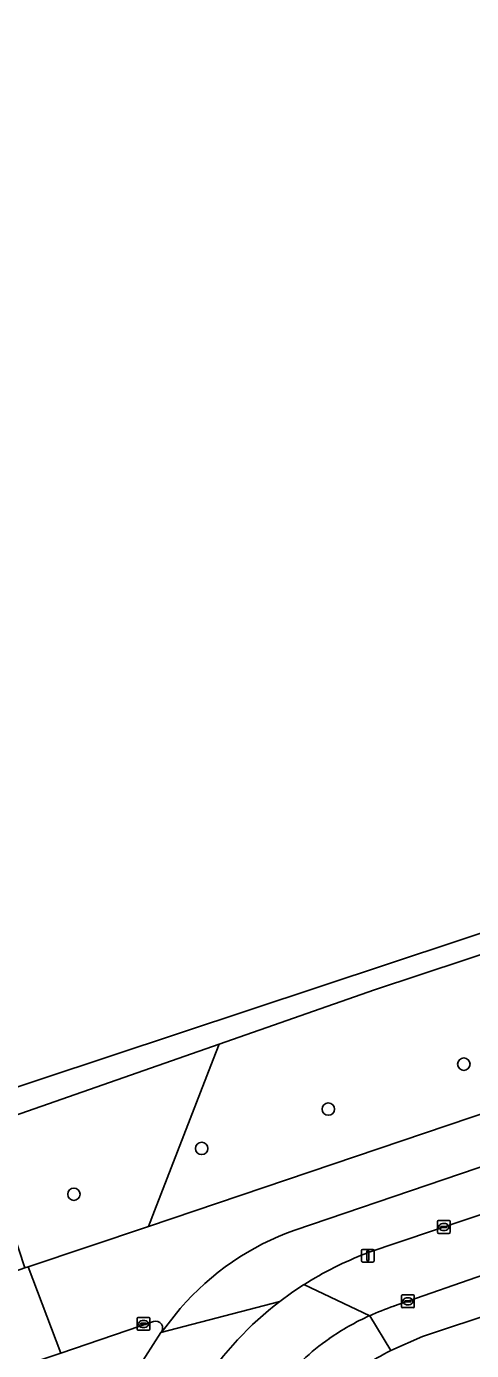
# Model space of a CAD drawing. Extents: x 162082 to 163401, y 388089 to 388636.
# Drawn here: x 162218.4 to 162253.5, y 388502.7 to 388607 of the extents above; entities that cross this region are included whole.
import ezdxf

# ---------------------------------------------------------------- set-up
doc = ezdxf.new("R2010")
doc.units = 0
for name, color, linetype in [('IMGEO_Berm_groen', 7, 'Continuous'), ('IMGEO_Boom', 7, 'Continuous'), ('IMGEO_Fietspad_gesloten', 7, 'Continuous'), ('IMGEO_Kolk', 7, 'Continuous'), ('IMGEO_Lichtmast', 7, 'Continuous'), ('IMGEO_Rijbaan_regionaal_gesloten', 7, 'Continuous'), ('IMGEO_Verkeerseiland_gesloten', 7, 'Continuous'), ('IMGEO_Voetpad_open', 7, 'Continuous')]:
    doc.layers.add(name, color=color, linetype=linetype)

msp = doc.modelspace()

# ---------------------------------------------------------------- linework, layer by layer
at = {"layer": 'IMGEO_Berm_groen'}
for points in [[(162384.42, 388577), (162260.36, 388535.93), (162245.81, 388531.12), (162233.58, 388526.84), (162233.11, 388525.62), (162228.48, 388513.7), (162228.01, 388512.48), (162264.3, 388524.73), (162292.9, 388534.37), (162305.45, 388538.22), (162332.69, 388546.97)], [(162357.09, 388542.9), (162402.48, 388558.05), (162401.54, 388560.83), (162393.99, 388558.33), (162393.43, 388559.99), (162385.39, 388557.43), (162355.22, 388547.35), (162313.32, 388533.35), (162266.79, 388517.65), (162245.17, 388510.36)], [(162247.33, 388506.18), (162270.42, 388514.23), (162302.96, 388524.83), (162357.09, 388542.9)], [(162245.44, 388505.44), (162240.24, 388507.89), (162239.28, 388507.24), (162238.35, 388506.56)], [(162240.24, 388507.89), (162245.44, 388505.44)]]:
    msp.add_lwpolyline(points, dxfattribs=at)
msp.add_lwpolyline([(162233.11, 388525.62), (162233.58, 388526.84), (162214.7, 388520.24), (162214.63, 388520.22), (162218.26, 388509.2), (162218.53, 388509.29), (162228.01, 388512.48), (162228.48, 388513.7)], close=True, dxfattribs=at)
for centre, radius, start, end in [((162254.56, 388485.46), 26.6, 110.6567, 122.5478), ((162254.55, 388485.45), 26.61, 127.4988, 146.85), ((162253.85, 388486.8), 20.45, 108.5861, 114.2718), ((162253.66, 388487.26), 19.96, 114.3281, 124.843), ((162253.66, 388487.26), 19.95, 124.8452, 140.3302)]:
    msp.add_arc(centre, radius, start, end, dxfattribs=at)
at = {"layer": 'IMGEO_Boom'}
for centre in [(162252.86, 388525.26), (162242.18, 388521.72), (162232.2, 388518.62), (162222.13, 388515.01)]:
    msp.add_circle(centre, 0.489, dxfattribs=at)
at = {"layer": 'IMGEO_Fietspad_gesloten'}
for points in [[(162492.77, 388587.94), (162492.2, 388587.65), (162489.47, 388586.72), (162488.6, 388586.42), (162488.51, 388586.68), (162456.34, 388575.9), (162456.45, 388575.59), (162435.49, 388568.8), (162417.3, 388562.99), (162403.89, 388558.52), (162404.01, 388558.16), (162402.6, 388557.68), (162402.48, 388558.05), (162357.09, 388542.9), (162302.96, 388524.83), (162270.42, 388514.23), (162247.33, 388506.18)], [(162245.44, 388505.44), (162247.11, 388502.7), (162249.6, 388503.79), (162358.35, 388539.89), (162407.33, 388556.15)], [(162247.11, 388502.7), (162245.44, 388505.44)]]:
    msp.add_lwpolyline(points, dxfattribs=at)
for centre, radius, start, end in [((162253.85, 388486.8), 20.45, 108.5861, 114.2718), ((162253.66, 388487.26), 19.96, 114.3281, 124.843), ((162253.66, 388487.26), 19.95, 124.8452, 140.3302), ((162257.66, 388482.08), 23.16, 117.0853, 129.3016)]:
    msp.add_arc(centre, radius, start, end, dxfattribs=at)
at = {"layer": 'IMGEO_Kolk'}
for p, q in [((162250.79, 388512.01), (162250.79, 388512.86)), ((162250.86, 388512.94), (162251.71, 388512.94)), ((162251.05, 388512.43), (162251.05, 388512.44)), ((162251.09, 388512.48), (162251.49, 388512.48)), ((162251.48, 388512.39), (162251.09, 388512.39)), ((162251.28, 388512.71), (162251.3, 388512.71)), ((162251.53, 388512.44), (162251.53, 388512.43)), ((162251.79, 388512.86), (162251.79, 388512.01)), ((162251.71, 388511.93), (162250.86, 388511.93)), ((162251.3, 388512.16), (162251.27, 388512.16)), ((162248.02, 388507.08), (162248.88, 388507.08)), ((162247.95, 388506.15), (162247.95, 388507)), ((162248.88, 388506.08), (162248.02, 388506.08)), ((162248.21, 388506.57), (162248.21, 388506.58)), ((162248.25, 388506.62), (162248.65, 388506.62)), ((162248.65, 388506.53), (162248.25, 388506.53)), ((162248.46, 388506.3), (162248.43, 388506.3)), ((162248.44, 388506.86), (162248.46, 388506.86)), ((162248.69, 388506.58), (162248.69, 388506.57)), ((162248.95, 388507), (162248.95, 388506.15)), ((162227.12, 388504.37), (162227.12, 388505.22)), ((162227.19, 388505.29), (162228.05, 388505.29)), ((162227.61, 388505.07), (162227.63, 388505.07)), ((162228.12, 388505.22), (162228.12, 388504.37)), ((162228.05, 388504.29), (162227.19, 388504.29)), ((162227.38, 388504.79), (162227.38, 388504.8)), ((162227.42, 388504.84), (162227.82, 388504.84)), ((162227.82, 388504.75), (162227.42, 388504.75)), ((162227.63, 388504.51), (162227.61, 388504.51)), ((162227.86, 388504.8), (162227.86, 388504.79))]:
    msp.add_line(p, q, dxfattribs=at)
for points in [[(162250.79, 388512.01), (162250.79, 388512.86)], [(162250.86, 388512.94), (162251.71, 388512.94)], [(162251.79, 388512.86), (162251.79, 388512.01)], [(162251.71, 388511.93), (162250.86, 388511.93)], [(162248.02, 388507.08), (162248.88, 388507.08)], [(162247.95, 388506.15), (162247.95, 388507)], [(162248.88, 388506.08), (162248.02, 388506.08)], [(162248.95, 388507), (162248.95, 388506.15)], [(162227.12, 388504.37), (162227.12, 388505.22)], [(162227.19, 388505.29), (162228.05, 388505.29)], [(162228.12, 388505.22), (162228.12, 388504.37)], [(162228.05, 388504.29), (162227.19, 388504.29)]]:
    msp.add_lwpolyline(points, dxfattribs=at)
for centre, radius, start, end in [((162250.86, 388512.86), 0.0765, 91.552, 178.448), ((162250.86, 388512.86), 0.0765, 91.552, 178.448), ((162251.09, 388512.44), 0.0403, 85.8775, 175.7526), ((162251.08, 388512.43), 0.0366, 178.938, 274.7102), ((162251.49, 388512.43), 0.043, 264.8664, 352.4533), ((162251.49, 388512.44), 0.0386, 1.7309, 96.639), ((162251.71, 388512.86), 0.0765, 1.552, 88.448), ((162251.71, 388512.86), 0.0765, 1.552, 88.448), ((162250.86, 388512.01), 0.0765, 181.552, 268.448), ((162250.86, 388512.01), 0.0765, 181.552, 268.448), ((162251.71, 388512.01), 0.0765, 271.552, 358.448), ((162251.71, 388512.01), 0.0765, 271.552, 358.448), ((162248.03, 388507), 0.0765, 91.552, 178.448), ((162248.03, 388507), 0.0765, 91.552, 178.448), ((162248.87, 388507), 0.0765, 1.552, 88.448), ((162248.87, 388507), 0.0765, 1.552, 88.448), ((162248.03, 388506.15), 0.0765, 181.552, 268.448), ((162248.03, 388506.15), 0.0765, 181.552, 268.448), ((162248.25, 388506.58), 0.0403, 85.8775, 175.7526), ((162248.24, 388506.57), 0.0366, 178.938, 274.7102), ((162248.65, 388506.58), 0.0386, 1.7309, 96.639), ((162248.65, 388506.58), 0.043, 264.8664, 352.4533), ((162248.87, 388506.15), 0.0765, 271.552, 358.448), ((162248.87, 388506.15), 0.0765, 271.552, 358.448), ((162227.2, 388505.22), 0.0765, 91.552, 178.448), ((162227.2, 388505.22), 0.0765, 91.552, 178.448), ((162228.04, 388505.22), 0.0765, 1.552, 88.448), ((162228.04, 388505.22), 0.0765, 1.552, 88.448), ((162227.2, 388504.37), 0.0765, 181.552, 268.448), ((162227.2, 388504.37), 0.0765, 181.552, 268.448), ((162227.42, 388504.8), 0.0403, 85.8775, 175.7526), ((162227.42, 388504.79), 0.0366, 178.938, 274.7102), ((162227.82, 388504.8), 0.0386, 1.7309, 96.639), ((162227.82, 388504.79), 0.043, 264.8664, 352.4533), ((162228.04, 388504.37), 0.0765, 271.552, 358.448), ((162228.04, 388504.37), 0.0765, 271.552, 358.448)]:
    msp.add_arc(centre, radius, start, end, dxfattribs=at)
for centre, major_axis, ratio, start_param, end_param in [((162251.27, 388512.43), (-0.387, 0.002), 0.722429, 4.712389, 7.853982), ((162251.3, 388512.43), (-0.39, 0.002), 0.717154, 1.570796, 4.712389), ((162248.44, 388506.58), (-0.387, 0.002), 0.722429, 4.712389, 7.853982), ((162248.46, 388506.58), (-0.39, 0.002), 0.717154, 1.570796, 4.712389), ((162227.61, 388504.79), (-0.387, 0.002), 0.722429, 4.712389, 7.853982), ((162227.63, 388504.79), (-0.39, 0.002), 0.717154, 1.570796, 4.712389)]:
    msp.add_ellipse(centre, major_axis=major_axis, ratio=ratio, start_param=start_param, end_param=end_param, dxfattribs=at)
at = {"layer": 'IMGEO_Lichtmast'}
for p, q in [((162244.8, 388509.77), (162244.8, 388510.57)), ((162244.8, 388510.57), (162244.8, 388509.77)), ((162244.9, 388510.67), (162245.69, 388510.67)), ((162245.69, 388510.67), (162244.9, 388510.67)), ((162245.79, 388510.57), (162245.79, 388509.77)), ((162245.79, 388509.77), (162245.79, 388510.57)), ((162245.69, 388509.67), (162244.9, 388509.67)), ((162244.9, 388509.67), (162245.69, 388509.67))]:
    msp.add_line(p, q, dxfattribs=at)
msp.add_lwpolyline([(162245.22, 388510.55), (162245.37, 388510.55), (162245.37, 388509.8), (162245.22, 388509.8), (162245.22, 388510.55)], dxfattribs=at)
for centre, start, end in [((162244.9, 388510.57), 90, 180), ((162244.9, 388510.57), 90, 180), ((162245.69, 388510.57), 0, 90), ((162245.69, 388510.57), 360, 90), ((162244.9, 388509.77), 180, 270), ((162244.9, 388509.77), 180, 270), ((162245.69, 388509.77), 270, 0), ((162245.69, 388509.77), 270, 0)]:
    msp.add_arc(centre, 0.1, start, end, dxfattribs=at)
at = {"layer": 'IMGEO_Rijbaan_regionaal_gesloten'}
for points in [[(162478.64, 388607.02), (162473.33, 388603.27), (162464.35, 388597.79), (162460.25, 388595.3), (162455.67, 388592.79), (162451.9, 388590.81), (162437.2, 388583.81), (162418.11, 388576.05), (162413.99, 388574.47), (162399.72, 388569.48), (162332.69, 388546.97), (162305.45, 388538.22), (162292.9, 388534.37), (162264.3, 388524.73), (162228.01, 388512.48), (162218.53, 388509.29), (162221.11, 388502.5), (162228.4, 388504.98)], [(162355.22, 388547.35), (162385.39, 388557.43), (162393.43, 388559.99), (162400.37, 388562.19), (162411.44, 388565.82), (162411.8, 388565.94), (162417.07, 388568.32), (162418.17, 388568.88), (162423.46, 388571.71), (162428.71, 388574.61), (162434.89, 388577.8), (162427.64, 388575.07), (162405.19, 388566.79), (162403.68, 388566.35), (162387.91, 388561.77), (162364.88, 388554.1), (162308.97, 388535.24), (162265.61, 388521.01), (162263.03, 388520.17), (162239.54, 388512.18)], [(162239.54, 388512.18), (162263.03, 388520.17), (162265.61, 388521.01), (162308.97, 388535.24), (162364.88, 388554.1)], [(162245.17, 388510.36), (162266.79, 388517.65), (162313.32, 388533.35), (162355.22, 388547.35)], [(162211.79, 388499.35), (162217.56, 388501.32), (162221.11, 388502.5), (162218.53, 388509.29), (162218.26, 388509.2), (162215.42, 388508.21), (162214.91, 388508.05), (162186.25, 388498.63), (162187.7, 388495), (162188.9, 388491.98), (162190.54, 388487.88), (162200.4, 388490.65)], [(162230.51, 388506.01), (162229.09, 388504.19), (162228.99, 388504.11), (162238.35, 388506.56), (162239.28, 388507.24), (162240.24, 388507.89)], [(162238.35, 388506.56), (162228.99, 388504.11), (162225.96, 388499.39), (162225.92, 388499.3), (162225.39, 388498.23), (162230.04, 388496.11), (162230.95, 388497.75), (162232.27, 388500)], [(162228.99, 388504.11), (162229.09, 388504.19), (162230.51, 388506.01)]]:
    msp.add_lwpolyline(points, dxfattribs=at)
msp.add_lwpolyline([(162213.95, 388522.23), (162214.7, 388520.24), (162233.58, 388526.84), (162245.81, 388531.12), (162260.36, 388535.93), (162384.42, 388577), (162399.67, 388582.11), (162412.54, 388586.74), (162403.34, 388584.04), (162399.51, 388583.05), (162392.02, 388581.13), (162390.01, 388580.63)], close=True, dxfattribs=at)
for centre, radius, start, end in [((162246.59, 388492.19), 21.2, 109.4134, 139.3291), ((162246.59, 388492.19), 21.2, 109.4134, 139.3291), ((162254.56, 388485.46), 26.6, 110.6567, 122.5478), ((162254.55, 388485.45), 26.61, 127.4988, 146.85), ((162228.58, 388504.46), 0.544, 320.0337, 108.8314)]:
    msp.add_arc(centre, radius, start, end, dxfattribs=at)
at = {"layer": 'IMGEO_Verkeerseiland_gesloten'}
for points in [[(162228.4, 388504.98), (162221.11, 388502.5)], [(162222.02, 388500.07), (162225.39, 388498.23), (162225.92, 388499.3), (162225.96, 388499.39), (162228.99, 388504.11)]]:
    msp.add_lwpolyline(points, dxfattribs=at)
msp.add_arc((162228.58, 388504.46), 0.544, 320.0337, 108.8314, dxfattribs=at)
at = {"layer": 'IMGEO_Voetpad_open'}
msp.add_lwpolyline([(162497.88, 388586.23), (162488.39, 388583.04), (162457.17, 388572.7), (162436.2, 388565.72), (162407.33, 388556.15), (162358.35, 388539.89), (162249.6, 388503.79), (162247.11, 388502.7)], dxfattribs=at)
msp.add_arc((162257.66, 388482.08), 23.16, 117.0853, 129.3016, dxfattribs=at)

doc.saveas('drawing.dxf')
